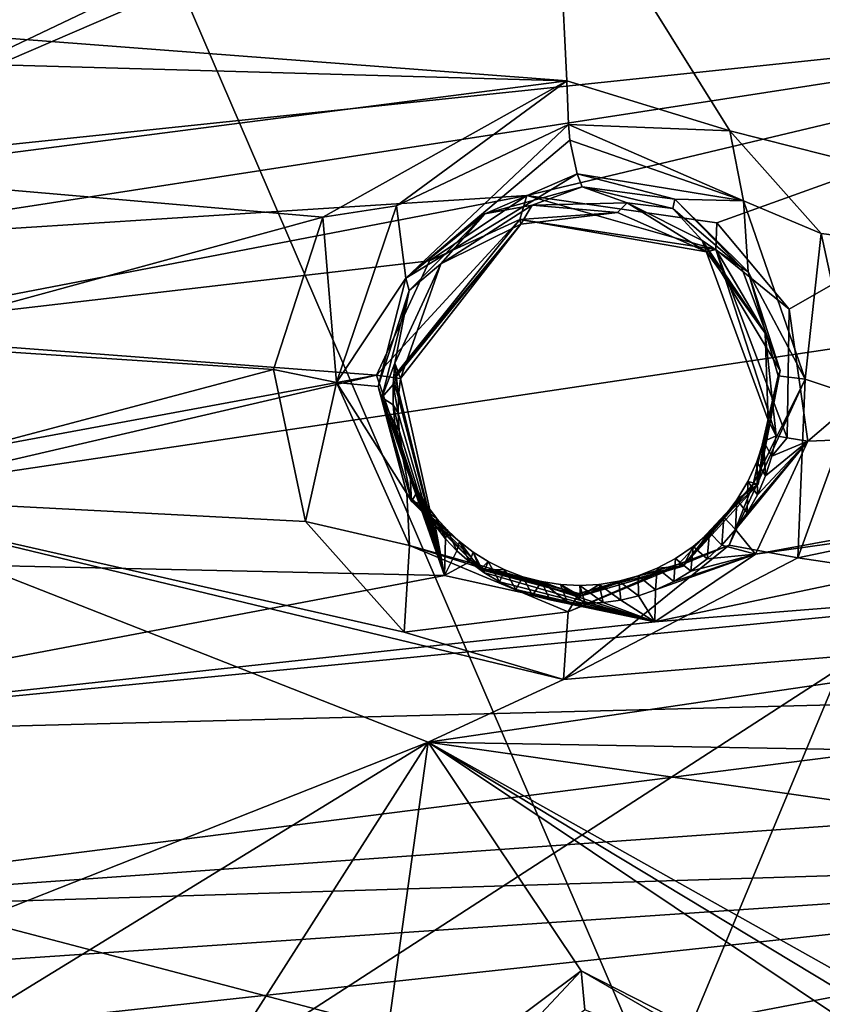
# Model space of a CAD drawing. Header units: millimetres. Extents: x -147 to 294, y -82 to 275.
# Tile 534 of 609: x 241.5 to 250.07, y 242.48 to 252.99. Entities that reach past the tile are written whole.
import ezdxf

# ---------------------------------------------------------------- set-up
doc = ezdxf.new("R2010")
doc.units = ezdxf.units.MM
doc.header["$LTSCALE"] = 67.506716
for name, color, linetype in [('1593', 7, 'CONTINUOUS'), ('1594', 7, 'CONTINUOUS'), ('1655', 7, 'CONTINUOUS'), ('2610', 7, 'CONTINUOUS'), ('2611', 7, 'CONTINUOUS'), ('3819', 7, 'CONTINUOUS'), ('3820', 7, 'CONTINUOUS'), ('3821', 7, 'CONTINUOUS'), ('3822', 7, 'CONTINUOUS'), ('3823', 7, 'CONTINUOUS'), ('3824', 7, 'CONTINUOUS'), ('3825', 7, 'CONTINUOUS'), ('3826', 7, 'CONTINUOUS'), ('3827', 7, 'CONTINUOUS'), ('498', 7, 'CONTINUOUS'), ('871', 7, 'CONTINUOUS')]:
    doc.layers.add(name, color=color, linetype=linetype)

msp = doc.modelspace()

# ---------------------------------------------------------------- linework, layer by layer
at = {"layer": '1593', "linetype": 'CONTINUOUS'}
for points in [[(250.077, 256.734, -8.887), (256.852, 249.837, -10.173), (249.884, 256.354, -8.862), (250.077, 256.734, -8.887)], [(249.884, 256.354, -8.862), (256.852, 249.837, -10.173), (248.713, 255.196, -8.71), (249.884, 256.354, -8.862)], [(248.713, 255.196, -8.71), (256.852, 249.837, -10.173), (247.218, 254.791, -8.51), (248.713, 255.196, -8.71)], [(236.741, 253.145, -7.274), (247.218, 254.791, -8.51), (247.34, 252.339, -8.58), (236.741, 253.145, -7.274)], [(247.218, 254.791, -8.51), (256.852, 249.837, -10.173), (249.08, 251.804, -8.843), (247.218, 254.791, -8.51)], [(247.34, 252.339, -8.58), (247.218, 254.791, -8.51), (249.08, 251.804, -8.843), (247.34, 252.339, -8.58)], [(238.504, 252.586, -7.476), (236.741, 253.145, -7.274), (247.34, 252.339, -8.58), (238.504, 252.586, -7.476)], [(239.553, 251.332, -7.626), (238.504, 252.586, -7.476), (247.34, 252.339, -8.58), (239.553, 251.332, -7.626)], [(239.553, 251.332, -7.626), (247.34, 252.339, -8.58), (244.735, 250.883, -8.274), (239.553, 251.332, -7.626)], [(249.08, 251.804, -8.843), (256.852, 249.837, -10.173), (250.055, 250.709, -9.025), (249.08, 251.804, -8.843)], [(239.836, 249.544, -7.716), (239.553, 251.332, -7.626), (244.735, 250.883, -8.274), (239.836, 249.544, -7.716)], [(244.208, 249.256, -8.264), (239.836, 249.544, -7.716), (244.735, 250.883, -8.274), (244.208, 249.256, -8.264)], [(250.055, 250.709, -9.025), (256.852, 249.837, -10.173), (250.431, 248.971, -9.158), (250.055, 250.709, -9.025)], [(239.148, 247.912, -7.703), (239.836, 249.544, -7.716), (244.208, 249.256, -8.264), (239.148, 247.912, -7.703)], [(244.549, 247.632, -8.381), (239.148, 247.912, -7.703), (244.208, 249.256, -8.264), (244.549, 247.632, -8.381)], [(250.431, 248.971, -9.158), (254.922, 248.313, -9.921), (249.805, 247.245, -9.152), (250.431, 248.971, -9.158)], [(254.922, 248.313, -9.921), (254.496, 246.547, -9.957), (249.805, 247.245, -9.152), (254.922, 248.313, -9.921)], [(245.858, 245.273, -8.688), (239.148, 247.912, -7.703), (247.305, 245.943, -8.854), (245.858, 245.273, -8.688)], [(247.305, 245.943, -8.854), (239.148, 247.912, -7.703), (245.604, 246.448, -8.585), (247.305, 245.943, -8.854)], [(245.604, 246.448, -8.585), (239.148, 247.912, -7.703), (244.549, 247.632, -8.381), (245.604, 246.448, -8.585)], [(249.805, 247.245, -9.152), (254.496, 246.547, -9.957), (247.305, 245.943, -8.854), (249.805, 247.245, -9.152)], [(254.905, 245.114, -10.127), (245.858, 245.273, -8.688), (254.496, 246.547, -9.957), (254.905, 245.114, -10.127)], [(254.496, 246.547, -9.957), (245.858, 245.273, -8.688), (247.305, 245.943, -8.854), (254.496, 246.547, -9.957)], [(255.922, 238.537, -10.913), (245.858, 245.273, -8.688), (256.608, 238.789, -11.019), (255.922, 238.537, -10.913)], [(256.608, 238.789, -11.019), (245.858, 245.273, -8.688), (257.262, 238.875, -11.138), (256.608, 238.789, -11.019)], [(257.262, 238.875, -11.138), (245.858, 245.273, -8.688), (257.57, 243.599, -10.737), (257.262, 238.875, -11.138)], [(257.57, 243.599, -10.737), (245.858, 245.273, -8.688), (254.905, 245.114, -10.127), (257.57, 243.599, -10.737)]]:
    msp.add_3dface(points, dxfattribs=at)
at = {"layer": '1594', "linetype": 'CONTINUOUS'}
for points in [[(239.148, 247.912, -7.703), (245.858, 245.273, -8.688), (238.928, 242.533, -7.737), (239.148, 247.912, -7.703)], [(238.928, 242.533, -7.737), (245.858, 245.273, -8.688), (239.095, 241.123, -7.773), (238.928, 242.533, -7.737)], [(239.095, 241.123, -7.773), (245.858, 245.273, -8.688), (242.122, 239.423, -8.202), (239.095, 241.123, -7.773)], [(242.122, 239.423, -8.202), (245.858, 245.273, -8.688), (245.291, 241.183, -8.67), (242.122, 239.423, -8.202)], [(245.291, 241.183, -8.67), (245.858, 245.273, -8.688), (247.491, 242.833, -9.015), (245.291, 241.183, -8.67)], [(245.858, 245.273, -8.688), (255.922, 238.537, -10.913), (247.491, 242.833, -9.015), (245.858, 245.273, -8.688)], [(247.491, 242.833, -9.015), (255.922, 238.537, -10.913), (249.849, 241.471, -9.488), (247.491, 242.833, -9.015)]]:
    msp.add_3dface(points, dxfattribs=at)
at = {"layer": '1655', "linetype": 'CONTINUOUS'}
for points in [[(238.611, 251.367, -5.204), (255.336, 253.122, -7.436), (250.948, 257.244, -6.686), (238.611, 251.367, -5.204)], [(238.611, 251.367, -5.204), (250.948, 257.244, -6.686), (248.742, 255.733, -6.385), (238.611, 251.367, -5.204)], [(236.98, 252.05, -5.01), (238.611, 251.367, -5.204), (248.742, 255.733, -6.385), (236.98, 252.05, -5.01)], [(247.822, 255.389, -6.263), (236.98, 252.05, -5.01), (248.742, 255.733, -6.385), (247.822, 255.389, -6.263)], [(236.983, 253.607, -4.978), (236.98, 252.05, -5.01), (247.822, 255.389, -6.263), (236.983, 253.607, -4.978)], [(238.611, 251.367, -5.204), (239.119, 250.616, -5.282), (255.336, 253.122, -7.436), (238.611, 251.367, -5.204)], [(255.336, 253.122, -7.436), (239.119, 250.616, -5.282), (246.911, 251.115, -6.236), (255.336, 253.122, -7.436)], [(248.942, 250.821, -6.531), (255.336, 253.122, -7.436), (246.911, 251.115, -6.236), (248.942, 250.821, -6.531)], [(249.711, 249.899, -6.68), (255.336, 253.122, -7.436), (248.942, 250.821, -6.531), (249.711, 249.899, -6.68)], [(249.91, 248.488, -6.773), (255.336, 253.122, -7.436), (249.711, 249.899, -6.68), (249.91, 248.488, -6.773)], [(257.582, 248.788, -8.022), (255.336, 253.122, -7.436), (249.91, 248.488, -6.773), (257.582, 248.788, -8.022)], [(239.119, 250.616, -5.282), (239.31, 249.651, -5.336), (246.911, 251.115, -6.236), (239.119, 250.616, -5.282)], [(246.911, 251.115, -6.236), (239.31, 249.651, -5.336), (245.873, 250.416, -6.119), (246.911, 251.115, -6.236)], [(239.31, 249.651, -5.336), (245.308, 249.194, -6.09), (245.873, 250.416, -6.119), (239.31, 249.651, -5.336)], [(239.31, 249.651, -5.336), (238.617, 247.956, -5.325), (245.308, 249.194, -6.09), (239.31, 249.651, -5.336)], [(238.617, 247.956, -5.325), (236.96, 247.254, -5.177), (245.308, 249.194, -6.09), (238.617, 247.956, -5.325)], [(245.308, 249.194, -6.09), (236.96, 247.254, -5.177), (246.034, 247.053, -6.287), (245.308, 249.194, -6.09)], [(256.508, 248.285, -7.86), (257.582, 248.788, -8.022), (249.354, 247.281, -6.752), (256.508, 248.285, -7.86)], [(249.354, 247.281, -6.752), (257.582, 248.788, -8.022), (249.91, 248.488, -6.773), (249.354, 247.281, -6.752)], [(255.74, 247.158, -7.794), (256.508, 248.285, -7.86), (248.28, 246.56, -6.632), (255.74, 247.158, -7.794)], [(248.28, 246.56, -6.632), (256.508, 248.285, -7.86), (249.354, 247.281, -6.752), (248.28, 246.56, -6.632)], [(236.96, 247.254, -5.177), (236.949, 245.332, -5.273), (246.034, 247.053, -6.287), (236.96, 247.254, -5.177)], [(255.74, 247.158, -7.794), (236.949, 245.332, -5.273), (255.686, 245.816, -7.874), (255.74, 247.158, -7.794)], [(236.949, 245.332, -5.273), (255.74, 247.158, -7.794), (248.28, 246.56, -6.632), (236.949, 245.332, -5.273)], [(246.034, 247.053, -6.287), (236.949, 245.332, -5.273), (248.28, 246.56, -6.632), (246.034, 247.053, -6.287)], [(236.949, 245.332, -5.273), (236.937, 243.439, -5.385), (255.686, 245.816, -7.874), (236.949, 245.332, -5.273)], [(255.686, 245.816, -7.874), (236.937, 243.439, -5.385), (256.214, 244.812, -8.041), (255.686, 245.816, -7.874)], [(256.214, 244.812, -8.041), (236.937, 243.439, -5.385), (258.257, 244.101, -8.477), (256.214, 244.812, -8.041)], [(249.197, 237.878, -7.452), (262.714, 238.253, -9.987), (259.415, 244.651, -8.654), (249.197, 237.878, -7.452)], [(249.687, 238.434, -7.475), (249.197, 237.878, -7.452), (259.415, 244.651, -8.654), (249.687, 238.434, -7.475)], [(249.986, 239.113, -7.458), (249.687, 238.434, -7.475), (259.415, 244.651, -8.654), (249.986, 239.113, -7.458)], [(258.257, 244.101, -8.477), (249.986, 239.113, -7.458), (259.415, 244.651, -8.654), (258.257, 244.101, -8.477)], [(236.937, 243.439, -5.385), (238.562, 242.766, -5.606), (258.257, 244.101, -8.477), (236.937, 243.439, -5.385)], [(238.562, 242.766, -5.606), (239.069, 242.023, -5.716), (258.257, 244.101, -8.477), (238.562, 242.766, -5.606)], [(239.069, 242.023, -5.716), (247.25, 241.991, -6.785), (258.257, 244.101, -8.477), (239.069, 242.023, -5.716)], [(247.25, 241.991, -6.785), (249.393, 241.392, -7.159), (258.257, 244.101, -8.477), (247.25, 241.991, -6.785)], [(249.393, 241.392, -7.159), (249.986, 239.113, -7.458), (258.257, 244.101, -8.477), (249.393, 241.392, -7.159)]]:
    msp.add_3dface(points, dxfattribs=at)
at = {"layer": '2610', "linetype": 'CONTINUOUS'}
msp.add_3dface([(247.491, 242.833, -9.015), (249.849, 241.471, -9.488), (247.533, 242.417, -8.757), (247.491, 242.833, -9.015)], dxfattribs=at)
at = {"layer": '2611', "linetype": 'CONTINUOUS'}
for points in [[(245.291, 241.183, -8.67), (247.491, 242.833, -9.015), (245.676, 240.894, -8.025), (245.291, 241.183, -8.67)], [(247.491, 242.833, -9.015), (247.533, 242.417, -8.757), (245.676, 240.894, -8.025), (247.491, 242.833, -9.015)]]:
    msp.add_3dface(points, dxfattribs=at)
at = {"layer": '3819', "linetype": 'CONTINUOUS'}
for points in [[(245.308, 249.194, -6.09), (246.034, 247.053, -6.287), (245.484, 249.168, -6.181), (245.308, 249.194, -6.09)], [(245.484, 249.168, -6.181), (246.034, 247.053, -6.287), (245.506, 249.165, -6.208), (245.484, 249.168, -6.181)], [(245.506, 249.165, -6.208), (246.034, 247.053, -6.287), (245.563, 249.16, -6.424), (245.506, 249.165, -6.208)], [(245.563, 249.16, -6.424), (246.034, 247.053, -6.287), (245.543, 248.976, -6.423), (245.563, 249.16, -6.424)], [(245.543, 248.976, -6.423), (246.034, 247.053, -6.287), (245.538, 248.79, -6.426), (245.543, 248.976, -6.423)], [(245.538, 248.79, -6.426), (246.034, 247.053, -6.287), (245.549, 248.605, -6.43), (245.538, 248.79, -6.426)], [(245.549, 248.605, -6.43), (246.034, 247.053, -6.287), (245.577, 248.422, -6.437), (245.549, 248.605, -6.43)], [(249.572, 248.548, -7.023), (249.527, 248.331, -7.021), (249.69, 248.524, -6.827), (249.572, 248.548, -7.023)], [(249.527, 248.331, -7.021), (249.91, 248.488, -6.773), (249.69, 248.524, -6.827), (249.527, 248.331, -7.021)], [(245.577, 248.422, -6.437), (246.034, 247.053, -6.287), (245.619, 248.242, -6.446), (245.577, 248.422, -6.437)], [(249.354, 247.281, -6.752), (249.91, 248.488, -6.773), (249.139, 247.545, -6.98), (249.354, 247.281, -6.752)], [(249.139, 247.545, -6.98), (249.91, 248.488, -6.773), (249.265, 247.725, -6.995), (249.139, 247.545, -6.98)], [(249.265, 247.725, -6.995), (249.91, 248.488, -6.773), (249.373, 247.917, -7.007), (249.265, 247.725, -6.995)], [(249.373, 247.917, -7.007), (249.91, 248.488, -6.773), (249.461, 248.12, -7.015), (249.373, 247.917, -7.007)], [(249.461, 248.12, -7.015), (249.91, 248.488, -6.773), (249.527, 248.331, -7.021), (249.461, 248.12, -7.015)], [(245.619, 248.242, -6.446), (246.034, 247.053, -6.287), (245.677, 248.067, -6.458), (245.619, 248.242, -6.446)], [(245.677, 248.067, -6.458), (246.034, 247.053, -6.287), (245.749, 247.899, -6.471), (245.677, 248.067, -6.458)], [(245.749, 247.899, -6.471), (246.034, 247.053, -6.287), (245.835, 247.739, -6.487), (245.749, 247.899, -6.471)], [(245.835, 247.739, -6.487), (246.034, 247.053, -6.287), (245.934, 247.588, -6.504), (245.835, 247.739, -6.487)], [(245.934, 247.588, -6.504), (246.034, 247.053, -6.287), (246.045, 247.447, -6.523), (245.934, 247.588, -6.504)], [(248.995, 247.38, -6.962), (249.354, 247.281, -6.752), (249.139, 247.545, -6.98), (248.995, 247.38, -6.962)], [(246.045, 247.447, -6.523), (246.034, 247.053, -6.287), (246.167, 247.318, -6.543), (246.045, 247.447, -6.523)], [(248.836, 247.232, -6.942), (249.354, 247.281, -6.752), (248.995, 247.38, -6.962), (248.836, 247.232, -6.942)], [(246.167, 247.318, -6.543), (246.034, 247.053, -6.287), (246.299, 247.2, -6.565), (246.167, 247.318, -6.543)], [(248.28, 246.56, -6.632), (249.354, 247.281, -6.752), (248.287, 246.901, -6.867), (248.28, 246.56, -6.632)], [(248.287, 246.901, -6.867), (249.354, 247.281, -6.752), (248.481, 246.992, -6.894), (248.287, 246.901, -6.867)], [(248.481, 246.992, -6.894), (249.354, 247.281, -6.752), (248.664, 247.102, -6.919), (248.481, 246.992, -6.894)], [(248.664, 247.102, -6.919), (249.354, 247.281, -6.752), (248.836, 247.232, -6.942), (248.664, 247.102, -6.919)], [(246.034, 247.053, -6.287), (248.28, 246.56, -6.632), (246.299, 247.2, -6.565), (246.034, 247.053, -6.287)], [(246.299, 247.2, -6.565), (248.28, 246.56, -6.632), (246.455, 247.086, -6.591), (246.299, 247.2, -6.565)], [(246.455, 247.086, -6.591), (248.28, 246.56, -6.632), (246.62, 246.987, -6.617), (246.455, 247.086, -6.591)], [(246.62, 246.987, -6.617), (248.28, 246.56, -6.632), (246.794, 246.905, -6.645), (246.62, 246.987, -6.617)], [(246.794, 246.905, -6.645), (248.28, 246.56, -6.632), (246.973, 246.841, -6.673), (246.794, 246.905, -6.645)], [(246.973, 246.841, -6.673), (248.28, 246.56, -6.632), (247.158, 246.794, -6.701), (246.973, 246.841, -6.673)], [(247.917, 246.792, -6.814), (248.28, 246.56, -6.632), (248.105, 246.838, -6.841), (247.917, 246.792, -6.814)], [(248.105, 246.838, -6.841), (248.28, 246.56, -6.632), (248.287, 246.901, -6.867), (248.105, 246.838, -6.841)], [(247.158, 246.794, -6.701), (248.28, 246.56, -6.632), (247.346, 246.766, -6.73), (247.158, 246.794, -6.701)], [(247.346, 246.766, -6.73), (248.28, 246.56, -6.632), (247.536, 246.756, -6.758), (247.346, 246.766, -6.73)], [(247.536, 246.756, -6.758), (248.28, 246.56, -6.632), (247.726, 246.765, -6.786), (247.536, 246.756, -6.758)], [(247.726, 246.765, -6.786), (248.28, 246.56, -6.632), (247.917, 246.792, -6.814), (247.726, 246.765, -6.786)]]:
    msp.add_3dface(points, dxfattribs=at)
at = {"layer": '3820', "linetype": 'CONTINUOUS'}
for points in [[(246.911, 251.115, -6.236), (245.873, 250.416, -6.119), (246.838, 250.858, -6.337), (246.911, 251.115, -6.236)], [(248.931, 250.538, -6.644), (246.911, 251.115, -6.236), (246.838, 250.858, -6.337), (248.931, 250.538, -6.644)], [(248.942, 250.821, -6.531), (246.911, 251.115, -6.236), (248.931, 250.538, -6.644), (248.942, 250.821, -6.531)], [(247.88, 250.93, -6.735), (246.838, 250.858, -6.337), (246.847, 250.807, -6.588), (247.88, 250.93, -6.735)], [(248.829, 250.511, -6.878), (246.838, 250.858, -6.337), (247.88, 250.93, -6.735), (248.829, 250.511, -6.878)], [(245.873, 250.416, -6.119), (245.308, 249.194, -6.09), (246.838, 250.858, -6.337), (245.873, 250.416, -6.119)], [(245.308, 249.194, -6.09), (245.484, 249.168, -6.181), (246.838, 250.858, -6.337), (245.308, 249.194, -6.09)], [(246.838, 250.858, -6.337), (245.484, 249.168, -6.181), (246.847, 250.807, -6.588), (246.838, 250.858, -6.337)], [(245.484, 249.168, -6.181), (245.506, 249.165, -6.208), (246.847, 250.807, -6.588), (245.484, 249.168, -6.181)], [(245.506, 249.165, -6.208), (245.563, 249.16, -6.424), (246.847, 250.807, -6.588), (245.506, 249.165, -6.208)], [(248.931, 250.538, -6.644), (246.838, 250.858, -6.337), (248.829, 250.511, -6.878), (248.931, 250.538, -6.644)], [(249.711, 249.899, -6.68), (248.942, 250.821, -6.531), (248.931, 250.538, -6.644), (249.711, 249.899, -6.68)], [(249.456, 249.643, -6.984), (248.931, 250.538, -6.644), (248.829, 250.511, -6.878), (249.456, 249.643, -6.984)], [(249.69, 248.524, -6.827), (249.711, 249.899, -6.68), (248.931, 250.538, -6.644), (249.69, 248.524, -6.827)], [(249.572, 248.548, -7.023), (248.931, 250.538, -6.644), (249.456, 249.643, -6.984), (249.572, 248.548, -7.023)], [(249.572, 248.548, -7.023), (249.69, 248.524, -6.827), (248.931, 250.538, -6.644), (249.572, 248.548, -7.023)], [(249.91, 248.488, -6.773), (249.711, 249.899, -6.68), (249.69, 248.524, -6.827), (249.91, 248.488, -6.773)]]:
    msp.add_3dface(points, dxfattribs=at)
at = {"layer": '3821', "linetype": 'CONTINUOUS'}
for points in [[(247.982, 251.036, -7.398), (247.88, 250.93, -6.735), (246.97, 251.011, -7.257), (247.982, 251.036, -7.398)], [(248.829, 250.511, -6.878), (247.88, 250.93, -6.735), (247.982, 251.036, -7.398), (248.829, 250.511, -6.878)], [(248.783, 250.632, -7.527), (248.829, 250.511, -6.878), (247.982, 251.036, -7.398), (248.783, 250.632, -7.527)], [(246.97, 251.011, -7.257), (246.847, 250.807, -6.588), (245.994, 250.385, -7.146), (246.97, 251.011, -7.257)], [(247.88, 250.93, -6.735), (246.847, 250.807, -6.588), (246.97, 251.011, -7.257), (247.88, 250.93, -6.735)], [(246.847, 250.807, -6.588), (245.563, 249.16, -6.424), (245.994, 250.385, -7.146), (246.847, 250.807, -6.588)], [(249.487, 248.714, -7.712), (249.456, 249.643, -6.984), (248.783, 250.632, -7.527), (249.487, 248.714, -7.712)], [(249.456, 249.643, -6.984), (248.829, 250.511, -6.878), (248.783, 250.632, -7.527), (249.456, 249.643, -6.984)], [(245.994, 250.385, -7.146), (245.563, 249.16, -6.424), (245.502, 249.324, -7.121), (245.994, 250.385, -7.146)], [(249.572, 248.548, -7.023), (249.456, 249.643, -6.984), (249.487, 248.714, -7.712), (249.572, 248.548, -7.023)]]:
    msp.add_3dface(points, dxfattribs=at)
at = {"layer": '3822', "linetype": 'CONTINUOUS'}
for points in [[(245.502, 249.324, -7.121), (245.543, 248.976, -6.423), (245.486, 249.096, -7.128), (245.502, 249.324, -7.121)], [(245.563, 249.16, -6.424), (245.543, 248.976, -6.423), (245.502, 249.324, -7.121), (245.563, 249.16, -6.424)], [(245.486, 249.096, -7.128), (245.538, 248.79, -6.426), (245.485, 248.879, -7.137), (245.486, 249.096, -7.128)], [(245.543, 248.976, -6.423), (245.538, 248.79, -6.426), (245.486, 249.096, -7.128), (245.543, 248.976, -6.423)], [(245.485, 248.879, -7.137), (245.549, 248.605, -6.43), (245.502, 248.673, -7.148), (245.485, 248.879, -7.137)], [(245.538, 248.79, -6.426), (245.549, 248.605, -6.43), (245.485, 248.879, -7.137), (245.538, 248.79, -6.426)], [(249.572, 248.548, -7.023), (249.487, 248.714, -7.712), (249.437, 248.485, -7.715), (249.572, 248.548, -7.023)], [(245.502, 248.673, -7.148), (245.577, 248.422, -6.437), (245.538, 248.477, -7.161), (245.502, 248.673, -7.148)], [(245.549, 248.605, -6.43), (245.577, 248.422, -6.437), (245.502, 248.673, -7.148), (245.549, 248.605, -6.43)], [(249.527, 248.331, -7.021), (249.572, 248.548, -7.023), (249.437, 248.485, -7.715), (249.527, 248.331, -7.021)], [(245.538, 248.477, -7.161), (245.619, 248.242, -6.446), (245.594, 248.292, -7.177), (245.538, 248.477, -7.161)], [(245.577, 248.422, -6.437), (245.619, 248.242, -6.446), (245.538, 248.477, -7.161), (245.577, 248.422, -6.437)], [(249.366, 248.267, -7.715), (249.461, 248.12, -7.015), (249.437, 248.485, -7.715), (249.366, 248.267, -7.715)], [(249.461, 248.12, -7.015), (249.527, 248.331, -7.021), (249.437, 248.485, -7.715), (249.461, 248.12, -7.015)], [(245.619, 248.242, -6.446), (245.677, 248.067, -6.458), (245.594, 248.292, -7.177), (245.619, 248.242, -6.446)], [(245.594, 248.292, -7.177), (245.677, 248.067, -6.458), (245.666, 248.118, -7.195), (245.594, 248.292, -7.177)], [(249.272, 248.06, -7.712), (249.373, 247.917, -7.007), (249.366, 248.267, -7.715), (249.272, 248.06, -7.712)], [(249.373, 247.917, -7.007), (249.461, 248.12, -7.015), (249.366, 248.267, -7.715), (249.373, 247.917, -7.007)], [(245.677, 248.067, -6.458), (245.749, 247.899, -6.471), (245.666, 248.118, -7.195), (245.677, 248.067, -6.458)], [(245.666, 248.118, -7.195), (245.749, 247.899, -6.471), (245.748, 247.955, -7.214), (245.666, 248.118, -7.195)], [(249.155, 247.864, -7.704), (249.265, 247.725, -6.995), (249.272, 248.06, -7.712), (249.155, 247.864, -7.704)], [(249.265, 247.725, -6.995), (249.373, 247.917, -7.007), (249.272, 248.06, -7.712), (249.265, 247.725, -6.995)], [(245.749, 247.899, -6.471), (245.835, 247.739, -6.487), (245.748, 247.955, -7.214), (245.749, 247.899, -6.471)], [(245.748, 247.955, -7.214), (245.835, 247.739, -6.487), (245.844, 247.803, -7.234), (245.748, 247.955, -7.214)], [(249.016, 247.679, -7.693), (249.139, 247.545, -6.98), (249.155, 247.864, -7.704), (249.016, 247.679, -7.693)], [(249.139, 247.545, -6.98), (249.265, 247.725, -6.995), (249.155, 247.864, -7.704), (249.139, 247.545, -6.98)], [(245.835, 247.739, -6.487), (245.934, 247.588, -6.504), (245.844, 247.803, -7.234), (245.835, 247.739, -6.487)], [(245.844, 247.803, -7.234), (245.934, 247.588, -6.504), (245.952, 247.662, -7.256), (245.844, 247.803, -7.234)], [(245.934, 247.588, -6.504), (246.045, 247.447, -6.523), (245.952, 247.662, -7.256), (245.934, 247.588, -6.504)], [(245.952, 247.662, -7.256), (246.045, 247.447, -6.523), (246.068, 247.534, -7.278), (245.952, 247.662, -7.256)], [(248.861, 247.513, -7.679), (248.995, 247.38, -6.962), (249.016, 247.679, -7.693), (248.861, 247.513, -7.679)], [(248.995, 247.38, -6.962), (249.139, 247.545, -6.98), (249.016, 247.679, -7.693), (248.995, 247.38, -6.962)], [(246.045, 247.447, -6.523), (246.167, 247.318, -6.543), (246.068, 247.534, -7.278), (246.045, 247.447, -6.523)], [(246.068, 247.534, -7.278), (246.167, 247.318, -6.543), (246.192, 247.417, -7.301), (246.068, 247.534, -7.278)], [(248.688, 247.366, -7.661), (248.836, 247.232, -6.942), (248.861, 247.513, -7.679), (248.688, 247.366, -7.661)], [(248.836, 247.232, -6.942), (248.995, 247.38, -6.962), (248.861, 247.513, -7.679), (248.836, 247.232, -6.942)], [(246.167, 247.318, -6.543), (246.299, 247.2, -6.565), (246.192, 247.417, -7.301), (246.167, 247.318, -6.543)], [(246.192, 247.417, -7.301), (246.299, 247.2, -6.565), (246.339, 247.303, -7.327), (246.192, 247.417, -7.301)], [(248.5, 247.238, -7.64), (248.664, 247.102, -6.919), (248.688, 247.366, -7.661), (248.5, 247.238, -7.64)], [(248.664, 247.102, -6.919), (248.836, 247.232, -6.942), (248.688, 247.366, -7.661), (248.664, 247.102, -6.919)], [(246.299, 247.2, -6.565), (246.455, 247.086, -6.591), (246.339, 247.303, -7.327), (246.299, 247.2, -6.565)], [(246.339, 247.303, -7.327), (246.455, 247.086, -6.591), (246.5, 247.203, -7.355), (246.339, 247.303, -7.327)], [(248.305, 247.133, -7.617), (248.481, 246.992, -6.894), (248.5, 247.238, -7.64), (248.305, 247.133, -7.617)], [(248.481, 246.992, -6.894), (248.664, 247.102, -6.919), (248.5, 247.238, -7.64), (248.481, 246.992, -6.894)], [(246.455, 247.086, -6.591), (246.62, 246.987, -6.617), (246.5, 247.203, -7.355), (246.455, 247.086, -6.591)], [(246.5, 247.203, -7.355), (246.62, 246.987, -6.617), (246.678, 247.115, -7.384), (246.5, 247.203, -7.355)], [(248.102, 247.052, -7.592), (248.287, 246.901, -6.867), (248.305, 247.133, -7.617), (248.102, 247.052, -7.592)], [(248.287, 246.901, -6.867), (248.481, 246.992, -6.894), (248.305, 247.133, -7.617), (248.287, 246.901, -6.867)], [(246.62, 246.987, -6.617), (246.794, 246.905, -6.645), (246.678, 247.115, -7.384), (246.62, 246.987, -6.617)], [(246.678, 247.115, -7.384), (246.794, 246.905, -6.645), (246.87, 247.042, -7.415), (246.678, 247.115, -7.384)], [(246.794, 246.905, -6.645), (246.973, 246.841, -6.673), (246.87, 247.042, -7.415), (246.794, 246.905, -6.645)], [(246.87, 247.042, -7.415), (246.973, 246.841, -6.673), (247.068, 246.989, -7.446), (246.87, 247.042, -7.415)], [(247.893, 246.994, -7.564), (248.105, 246.838, -6.841), (248.102, 247.052, -7.592), (247.893, 246.994, -7.564)], [(248.105, 246.838, -6.841), (248.287, 246.901, -6.867), (248.102, 247.052, -7.592), (248.105, 246.838, -6.841)], [(246.973, 246.841, -6.673), (247.158, 246.794, -6.701), (247.068, 246.989, -7.446), (246.973, 246.841, -6.673)], [(247.068, 246.989, -7.446), (247.346, 246.766, -6.73), (247.27, 246.958, -7.476), (247.068, 246.989, -7.446)], [(247.158, 246.794, -6.701), (247.346, 246.766, -6.73), (247.068, 246.989, -7.446), (247.158, 246.794, -6.701)], [(247.27, 246.958, -7.476), (247.536, 246.756, -6.758), (247.477, 246.947, -7.507), (247.27, 246.958, -7.476)], [(247.346, 246.766, -6.73), (247.536, 246.756, -6.758), (247.27, 246.958, -7.476), (247.346, 246.766, -6.73)], [(247.477, 246.947, -7.507), (247.726, 246.765, -6.786), (247.685, 246.959, -7.536), (247.477, 246.947, -7.507)], [(247.536, 246.756, -6.758), (247.726, 246.765, -6.786), (247.477, 246.947, -7.507), (247.536, 246.756, -6.758)], [(247.685, 246.959, -7.536), (247.917, 246.792, -6.814), (247.893, 246.994, -7.564), (247.685, 246.959, -7.536)], [(247.726, 246.765, -6.786), (247.917, 246.792, -6.814), (247.685, 246.959, -7.536), (247.726, 246.765, -6.786)], [(247.917, 246.792, -6.814), (248.105, 246.838, -6.841), (247.893, 246.994, -7.564), (247.917, 246.792, -6.814)]]:
    msp.add_3dface(points, dxfattribs=at)
at = {"layer": '3823', "linetype": 'CONTINUOUS'}
for points in [[(247.504, 251.206, -7.325), (246.97, 251.011, -7.257), (246.463, 250.918, -7.191), (247.504, 251.206, -7.325)], [(247.982, 251.036, -7.398), (246.97, 251.011, -7.257), (247.504, 251.206, -7.325), (247.982, 251.036, -7.398)], [(247.982, 251.036, -7.398), (247.504, 251.206, -7.325), (248.472, 250.976, -7.469), (247.982, 251.036, -7.398)], [(248.783, 250.632, -7.527), (247.982, 251.036, -7.398), (248.472, 250.976, -7.469), (248.783, 250.632, -7.527)], [(246.463, 250.918, -7.191), (245.994, 250.385, -7.146), (245.657, 250.1, -7.111), (246.463, 250.918, -7.191)], [(246.97, 251.011, -7.257), (245.994, 250.385, -7.146), (246.463, 250.918, -7.191), (246.97, 251.011, -7.257)], [(249.205, 250.343, -7.599), (248.783, 250.632, -7.527), (248.472, 250.976, -7.469), (249.205, 250.343, -7.599)], [(249.616, 249.243, -7.706), (248.783, 250.632, -7.527), (249.205, 250.343, -7.599), (249.616, 249.243, -7.706)], [(249.487, 248.714, -7.712), (248.783, 250.632, -7.527), (249.616, 249.243, -7.706), (249.487, 248.714, -7.712)], [(245.994, 250.385, -7.146), (245.502, 249.324, -7.121), (245.657, 250.1, -7.111), (245.994, 250.385, -7.146)], [(245.657, 250.1, -7.111), (245.502, 249.324, -7.121), (245.365, 248.957, -7.117), (245.657, 250.1, -7.111)], [(245.502, 249.324, -7.121), (245.486, 249.096, -7.128), (245.365, 248.957, -7.117), (245.502, 249.324, -7.121)], [(249.382, 248.031, -7.729), (249.487, 248.714, -7.712), (249.616, 249.243, -7.706), (249.382, 248.031, -7.729)], [(245.486, 249.096, -7.128), (245.485, 248.879, -7.137), (245.365, 248.957, -7.117), (245.486, 249.096, -7.128)], [(245.502, 248.673, -7.148), (245.538, 248.477, -7.161), (245.365, 248.957, -7.117), (245.502, 248.673, -7.148)], [(245.365, 248.957, -7.117), (245.594, 248.292, -7.177), (245.681, 247.849, -7.21), (245.365, 248.957, -7.117)], [(245.538, 248.477, -7.161), (245.594, 248.292, -7.177), (245.365, 248.957, -7.117), (245.538, 248.477, -7.161)], [(245.485, 248.879, -7.137), (245.502, 248.673, -7.148), (245.365, 248.957, -7.117), (245.485, 248.879, -7.137)], [(249.437, 248.485, -7.715), (249.487, 248.714, -7.712), (249.382, 248.031, -7.729), (249.437, 248.485, -7.715)], [(249.366, 248.267, -7.715), (249.437, 248.485, -7.715), (249.382, 248.031, -7.729), (249.366, 248.267, -7.715)], [(245.594, 248.292, -7.177), (245.666, 248.118, -7.195), (245.681, 247.849, -7.21), (245.594, 248.292, -7.177)], [(249.272, 248.06, -7.712), (249.366, 248.267, -7.715), (249.382, 248.031, -7.729), (249.272, 248.06, -7.712)], [(245.666, 248.118, -7.195), (245.748, 247.955, -7.214), (245.681, 247.849, -7.21), (245.666, 248.118, -7.195)], [(248.582, 247.155, -7.656), (249.016, 247.679, -7.693), (249.382, 248.031, -7.729), (248.582, 247.155, -7.656)], [(249.016, 247.679, -7.693), (249.155, 247.864, -7.704), (249.382, 248.031, -7.729), (249.016, 247.679, -7.693)], [(249.155, 247.864, -7.704), (249.272, 248.06, -7.712), (249.382, 248.031, -7.729), (249.155, 247.864, -7.704)], [(245.748, 247.955, -7.214), (245.844, 247.803, -7.234), (245.681, 247.849, -7.21), (245.748, 247.955, -7.214)], [(245.681, 247.849, -7.21), (246.192, 247.417, -7.301), (246.415, 247.118, -7.347), (245.681, 247.849, -7.21)], [(246.068, 247.534, -7.278), (246.192, 247.417, -7.301), (245.681, 247.849, -7.21), (246.068, 247.534, -7.278)], [(245.844, 247.803, -7.234), (245.952, 247.662, -7.256), (245.681, 247.849, -7.21), (245.844, 247.803, -7.234)], [(245.952, 247.662, -7.256), (246.068, 247.534, -7.278), (245.681, 247.849, -7.21), (245.952, 247.662, -7.256)], [(248.861, 247.513, -7.679), (249.016, 247.679, -7.693), (248.582, 247.155, -7.656), (248.861, 247.513, -7.679)], [(248.688, 247.366, -7.661), (248.861, 247.513, -7.679), (248.582, 247.155, -7.656), (248.688, 247.366, -7.661)], [(246.192, 247.417, -7.301), (246.339, 247.303, -7.327), (246.415, 247.118, -7.347), (246.192, 247.417, -7.301)], [(248.5, 247.238, -7.64), (248.688, 247.366, -7.661), (248.582, 247.155, -7.656), (248.5, 247.238, -7.64)], [(246.339, 247.303, -7.327), (246.5, 247.203, -7.355), (246.415, 247.118, -7.347), (246.339, 247.303, -7.327)], [(248.305, 247.133, -7.617), (248.5, 247.238, -7.64), (248.582, 247.155, -7.656), (248.305, 247.133, -7.617)], [(246.5, 247.203, -7.355), (246.678, 247.115, -7.384), (246.415, 247.118, -7.347), (246.5, 247.203, -7.355)], [(247.484, 246.833, -7.514), (248.102, 247.052, -7.592), (248.582, 247.155, -7.656), (247.484, 246.833, -7.514)], [(248.102, 247.052, -7.592), (248.305, 247.133, -7.617), (248.582, 247.155, -7.656), (248.102, 247.052, -7.592)], [(246.415, 247.118, -7.347), (247.068, 246.989, -7.446), (247.484, 246.833, -7.514), (246.415, 247.118, -7.347)], [(246.87, 247.042, -7.415), (247.068, 246.989, -7.446), (246.415, 247.118, -7.347), (246.87, 247.042, -7.415)], [(246.678, 247.115, -7.384), (246.87, 247.042, -7.415), (246.415, 247.118, -7.347), (246.678, 247.115, -7.384)], [(247.893, 246.994, -7.564), (248.102, 247.052, -7.592), (247.484, 246.833, -7.514), (247.893, 246.994, -7.564)], [(247.068, 246.989, -7.446), (247.27, 246.958, -7.476), (247.484, 246.833, -7.514), (247.068, 246.989, -7.446)], [(247.27, 246.958, -7.476), (247.477, 246.947, -7.507), (247.484, 246.833, -7.514), (247.27, 246.958, -7.476)], [(247.477, 246.947, -7.507), (247.685, 246.959, -7.536), (247.484, 246.833, -7.514), (247.477, 246.947, -7.507)], [(247.685, 246.959, -7.536), (247.893, 246.994, -7.564), (247.484, 246.833, -7.514), (247.685, 246.959, -7.536)]]:
    msp.add_3dface(points, dxfattribs=at)
at = {"layer": '3824', "linetype": 'CONTINUOUS'}
for points in [[(247.45, 251.344, -7.844), (246.463, 250.918, -7.191), (245.622, 250.23, -7.51), (247.45, 251.344, -7.844)], [(247.504, 251.206, -7.325), (246.463, 250.918, -7.191), (247.45, 251.344, -7.844), (247.504, 251.206, -7.325)], [(246.463, 250.918, -7.191), (245.657, 250.1, -7.111), (245.622, 250.23, -7.51), (246.463, 250.918, -7.191)], [(245.622, 250.23, -7.51), (245.657, 250.1, -7.111), (245.325, 249.072, -7.41), (245.622, 250.23, -7.51)], [(245.657, 250.1, -7.111), (245.365, 248.957, -7.117), (245.325, 249.072, -7.41), (245.657, 250.1, -7.111)], [(245.325, 249.072, -7.41), (245.365, 248.957, -7.117), (245.633, 247.931, -7.41), (245.325, 249.072, -7.41)], [(245.365, 248.957, -7.117), (245.681, 247.849, -7.21), (245.633, 247.931, -7.41), (245.365, 248.957, -7.117)], [(245.633, 247.931, -7.41), (246.415, 247.118, -7.347), (246.431, 247.133, -7.505), (245.633, 247.931, -7.41)], [(245.681, 247.849, -7.21), (246.415, 247.118, -7.347), (245.633, 247.931, -7.41), (245.681, 247.849, -7.21)], [(246.415, 247.118, -7.347), (247.484, 246.833, -7.514), (246.431, 247.133, -7.505), (246.415, 247.118, -7.347)], [(246.431, 247.133, -7.505), (247.484, 246.833, -7.514), (247.469, 246.864, -7.662), (246.431, 247.133, -7.505)]]:
    msp.add_3dface(points, dxfattribs=at)
at = {"layer": '3825', "linetype": 'CONTINUOUS'}
for points in [[(244.735, 250.883, -8.274), (247.34, 252.339, -8.58), (245.522, 251.003, -8.219), (244.735, 250.883, -8.274)], [(245.522, 251.003, -8.219), (247.34, 252.339, -8.58), (247.358, 251.87, -8.479), (245.522, 251.003, -8.219)], [(245.622, 250.23, -7.51), (245.522, 251.003, -8.219), (247.358, 251.87, -8.479), (245.622, 250.23, -7.51)], [(245.622, 250.23, -7.51), (247.358, 251.87, -8.479), (247.373, 251.704, -8.378), (245.622, 250.23, -7.51)], [(247.45, 251.344, -7.844), (245.622, 250.23, -7.51), (247.373, 251.704, -8.378), (247.45, 251.344, -7.844)], [(244.88, 249.117, -8.116), (244.735, 250.883, -8.274), (245.522, 251.003, -8.219), (244.88, 249.117, -8.116)], [(245.622, 250.23, -7.51), (244.88, 249.117, -8.116), (245.522, 251.003, -8.219), (245.622, 250.23, -7.51)], [(244.208, 249.256, -8.264), (244.735, 250.883, -8.274), (244.88, 249.117, -8.116), (244.208, 249.256, -8.264)], [(245.622, 250.23, -7.51), (245.325, 249.072, -7.41), (244.88, 249.117, -8.116), (245.622, 250.23, -7.51)], [(244.549, 247.632, -8.381), (244.208, 249.256, -8.264), (244.88, 249.117, -8.116), (244.549, 247.632, -8.381)], [(245.66, 247.374, -8.213), (244.549, 247.632, -8.381), (244.88, 249.117, -8.116), (245.66, 247.374, -8.213)], [(245.633, 247.931, -7.41), (245.66, 247.374, -8.213), (244.88, 249.117, -8.116), (245.633, 247.931, -7.41)], [(245.325, 249.072, -7.41), (245.633, 247.931, -7.41), (244.88, 249.117, -8.116), (245.325, 249.072, -7.41)], [(245.633, 247.931, -7.41), (246.431, 247.133, -7.505), (245.66, 247.374, -8.213), (245.633, 247.931, -7.41)], [(245.604, 246.448, -8.585), (244.549, 247.632, -8.381), (245.66, 247.374, -8.213), (245.604, 246.448, -8.585)], [(247.352, 246.667, -8.482), (245.604, 246.448, -8.585), (245.66, 247.374, -8.213), (247.352, 246.667, -8.482)], [(247.469, 246.864, -7.662), (247.352, 246.667, -8.482), (245.66, 247.374, -8.213), (247.469, 246.864, -7.662)], [(246.431, 247.133, -7.505), (247.469, 246.864, -7.662), (245.66, 247.374, -8.213), (246.431, 247.133, -7.505)], [(247.305, 245.943, -8.854), (245.604, 246.448, -8.585), (247.352, 246.667, -8.482), (247.305, 245.943, -8.854)]]:
    msp.add_3dface(points, dxfattribs=at)
at = {"layer": '3826', "linetype": 'CONTINUOUS'}
for points in [[(247.34, 252.339, -8.58), (249.08, 251.804, -8.843), (247.358, 251.87, -8.479), (247.34, 252.339, -8.58)], [(247.358, 251.87, -8.479), (249.08, 251.804, -8.843), (249.224, 251.057, -8.757), (247.358, 251.87, -8.479)], [(247.373, 251.704, -8.378), (247.358, 251.87, -8.479), (249.224, 251.057, -8.757), (247.373, 251.704, -8.378)], [(249.08, 251.804, -8.843), (250.055, 250.709, -9.025), (249.224, 251.057, -8.757), (249.08, 251.804, -8.843)], [(247.45, 251.344, -7.844), (247.373, 251.704, -8.378), (249.224, 251.057, -8.757), (247.45, 251.344, -7.844)], [(247.45, 251.344, -7.844), (249.224, 251.057, -8.757), (248.491, 251.073, -7.99), (247.45, 251.344, -7.844)], [(248.491, 251.073, -7.99), (249.224, 251.057, -8.757), (249.275, 250.298, -8.079), (248.491, 251.073, -7.99)], [(249.224, 251.057, -8.757), (250.055, 250.709, -9.025), (249.883, 249.15, -8.867), (249.224, 251.057, -8.757)], [(249.224, 251.057, -8.757), (249.883, 249.15, -8.867), (249.275, 250.298, -8.079), (249.224, 251.057, -8.757)], [(250.055, 250.709, -9.025), (250.431, 248.971, -9.158), (249.883, 249.15, -8.867), (250.055, 250.709, -9.025)], [(249.275, 250.298, -8.079), (249.883, 249.15, -8.867), (249.595, 249.187, -8.087), (249.275, 250.298, -8.079)], [(249.883, 249.15, -8.867), (249.805, 247.245, -9.152), (249.071, 247.377, -8.743), (249.883, 249.15, -8.867)], [(249.883, 249.15, -8.867), (249.071, 247.377, -8.743), (249.327, 248.031, -8.003), (249.883, 249.15, -8.867)], [(249.595, 249.187, -8.087), (249.883, 249.15, -8.867), (249.327, 248.031, -8.003), (249.595, 249.187, -8.087)], [(250.431, 248.971, -9.158), (249.805, 247.245, -9.152), (249.883, 249.15, -8.867), (250.431, 248.971, -9.158)], [(249.327, 248.031, -8.003), (249.071, 247.377, -8.743), (248.53, 247.175, -7.846), (249.327, 248.031, -8.003)], [(249.805, 247.245, -9.152), (247.305, 245.943, -8.854), (249.071, 247.377, -8.743), (249.805, 247.245, -9.152)], [(247.305, 245.943, -8.854), (247.352, 246.667, -8.482), (249.071, 247.377, -8.743), (247.305, 245.943, -8.854)], [(249.071, 247.377, -8.743), (247.352, 246.667, -8.482), (248.53, 247.175, -7.846), (249.071, 247.377, -8.743)], [(247.352, 246.667, -8.482), (247.469, 246.864, -7.662), (248.53, 247.175, -7.846), (247.352, 246.667, -8.482)]]:
    msp.add_3dface(points, dxfattribs=at)
at = {"layer": '3827', "linetype": 'CONTINUOUS'}
for points in [[(247.504, 251.206, -7.325), (247.45, 251.344, -7.844), (248.491, 251.073, -7.99), (247.504, 251.206, -7.325)], [(248.472, 250.976, -7.469), (247.504, 251.206, -7.325), (248.491, 251.073, -7.99), (248.472, 250.976, -7.469)], [(249.205, 250.343, -7.599), (248.472, 250.976, -7.469), (248.491, 251.073, -7.99), (249.205, 250.343, -7.599)], [(249.205, 250.343, -7.599), (248.491, 251.073, -7.99), (249.275, 250.298, -8.079), (249.205, 250.343, -7.599)], [(249.616, 249.243, -7.706), (249.205, 250.343, -7.599), (249.275, 250.298, -8.079), (249.616, 249.243, -7.706)], [(249.616, 249.243, -7.706), (249.275, 250.298, -8.079), (249.595, 249.187, -8.087), (249.616, 249.243, -7.706)], [(249.382, 248.031, -7.729), (249.616, 249.243, -7.706), (249.595, 249.187, -8.087), (249.382, 248.031, -7.729)], [(249.382, 248.031, -7.729), (249.595, 249.187, -8.087), (249.327, 248.031, -8.003), (249.382, 248.031, -7.729)], [(248.582, 247.155, -7.656), (249.327, 248.031, -8.003), (248.53, 247.175, -7.846), (248.582, 247.155, -7.656)], [(248.582, 247.155, -7.656), (249.382, 248.031, -7.729), (249.327, 248.031, -8.003), (248.582, 247.155, -7.656)], [(247.469, 246.864, -7.662), (248.582, 247.155, -7.656), (248.53, 247.175, -7.846), (247.469, 246.864, -7.662)], [(247.484, 246.833, -7.514), (248.582, 247.155, -7.656), (247.469, 246.864, -7.662), (247.484, 246.833, -7.514)]]:
    msp.add_3dface(points, dxfattribs=at)
at = {"layer": '498', "linetype": 'CONTINUOUS'}
for points in [[(255.322, 264.861, -27.082), (257.115, 250.513, -32.798), (247.903, 261.223, -28.248), (255.322, 264.861, -27.082)], [(234.09, 247.081, -32.455), (234.103, 247.432, -32.334), (247.903, 261.223, -28.248), (234.09, 247.081, -32.455)], [(257.115, 250.513, -32.798), (234.09, 247.081, -32.455), (247.903, 261.223, -28.248), (257.115, 250.513, -32.798)], [(234.103, 247.432, -32.334), (234.535, 258.642, -28.223), (247.903, 261.223, -28.248), (234.103, 247.432, -32.334)], [(234.09, 247.081, -32.455), (257.115, 250.513, -32.798), (233.68, 235.333, -36.348), (234.09, 247.081, -32.455)], [(233.68, 235.333, -36.348), (257.115, 250.513, -32.798), (261.508, 237.511, -37.226), (233.68, 235.333, -36.348)]]:
    msp.add_3dface(points, dxfattribs=at)
at = {"layer": '871', "linetype": 'CONTINUOUS'}
for points in [[(235.383, 271.545, -20.175), (234.161, 245.182, -31.778), (248.335, 241.458, -34.155), (235.383, 271.545, -20.175)], [(258.802, 266.548, -23.829), (235.383, 271.545, -20.175), (248.335, 241.458, -34.155), (258.802, 266.548, -23.829)], [(277.385, 252.888, -29.032), (258.802, 266.548, -23.829), (248.335, 241.458, -34.155), (277.385, 252.888, -29.032)], [(258.556, 231.274, -37.652), (277.385, 252.888, -29.032), (248.335, 241.458, -34.155), (258.556, 231.274, -37.652)], [(234.161, 245.182, -31.778), (233.324, 217.483, -39.727), (248.335, 241.458, -34.155), (234.161, 245.182, -31.778)]]:
    msp.add_3dface(points, dxfattribs=at)

doc.saveas('drawing.dxf')
